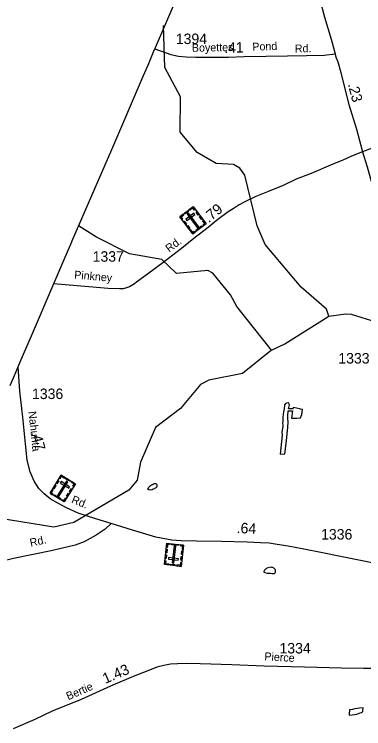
# Model space of a CAD drawing. Extents: x 2206922 to 2357709, y 510027 to 673830.
# Drawn here: x 2267252 to 2271413, y 639827 to 648337 of the extents above; entities that cross this region are included whole.
import ezdxf

# ---------------------------------------------------------------- set-up
doc = ezdxf.new("R2010")
doc.units = 0
for name, color, linetype in [('Exist Boundary Political CountyLine', 7, 'Continuous'), ('Exist Cultural Cemetery CELL', 7, 'Continuous'), ('Exist Hydrographic Creek Single Shore', 7, 'Continuous'), ('Exist Hydrographic Misc Water Feature', 7, 'Continuous'), ('Exist Road Secondary Mileage Hundredths English Label', 7, 'Continuous'), ('Exist Road Secondary Type 51 Attributed', 7, 'Continuous'), ('Exist Road Secondary Type 51 Label', 7, 'Continuous'), ('Exist Road Secondary Type 51 Number Label', 7, 'Continuous')]:
    doc.layers.add(name, color=color, linetype=linetype)

msp = doc.modelspace()

# ---------------------------------------------------------------- linework, layer by layer
at = {"layer": 'Exist Boundary Political CountyLine'}
msp.add_lwpolyline([(2269152.9, 648454.6), (2268931, 647939.2), (2268907.2, 647884), (2268848.8, 647748.1), (2268785.7, 647602.3), (2268422.7, 646750.1), (2268409.8, 646722.3), (2267934.7, 645625.9), (2267932.4, 645620.8), (2267842.8, 645413.5), (2267723.1, 645134.9), (2267698.3, 645076.7), (2267464.3, 644530.7), (2267319.5, 644192.5), (2267270.5, 644078.2), (2267249.8, 644030.1), (2267199.2, 643912.4)], dxfattribs=at)
at = {"layer": 'Exist Cultural Cemetery CELL'}
for points in [[(2269222.9, 645925.2), (2269381.6, 646045.4), (2269535.3, 645842.4), (2269376.5, 645722.2)], [(2269407.8, 646010.8), (2269398.8, 646004), (2269379.3, 646029.7), (2269347, 646005.2), (2269340.3, 646014.1), (2269381.7, 646045.4)], [(2269249, 645890.7), (2269258, 645897.5), (2269238.6, 645923.2), (2269271, 645947.7), (2269264.2, 645956.5), (2269222.9, 645925.2)], [(2269281.9, 645969.9), (2269323.2, 646001.2), (2269330.1, 645992.1), (2269288.8, 645960.8)], [(2269296.5, 645895.6), (2269307.7, 645880.7), (2269401.6, 645951.8), (2269390.3, 645966.7)], [(2269327.5, 645967.7), (2269312.6, 645956.4), (2269435, 645794.7), (2269449.9, 645806)], [(2269442.8, 645945.7), (2269416.7, 645980.2), (2269425.8, 645987.1), (2269451.9, 645952.6)], [(2269482.6, 645893.1), (2269456.4, 645927.6), (2269465.5, 645934.5), (2269491.7, 645900)], [(2269293.7, 645831.5), (2269267.6, 645866.1), (2269276.7, 645872.9), (2269302.8, 645838.4)], [(2269508.9, 645822.4), (2269501.9, 645831.5), (2269519.5, 645844.8), (2269495.1, 645877), (2269503.9, 645883.7), (2269535.3, 645842.4)], [(2269334.3, 645777.9), (2269308.2, 645812.5), (2269317.2, 645819.3), (2269343.4, 645784.8)], [(2269402.9, 645742.2), (2269395.9, 645751.4), (2269378.4, 645738.1), (2269354, 645770.3), (2269345.1, 645763.6), (2269376.5, 645722.2)], [(2269415.4, 645766), (2269483.1, 645817.2), (2269490, 645808.2), (2269422.3, 645756.9)], [(2267809.8, 642848.9), (2267979.7, 642745.1), (2267846.9, 642527.8), (2267677, 642631.7)], [(2267748.5, 642748.7), (2267771.1, 642785.7), (2267780.8, 642779.7), (2267758.2, 642742.8)], [(2267787.2, 642812), (2267796.9, 642806), (2267813.7, 642833.5), (2267848.3, 642812.3), (2267854.1, 642821.8), (2267809.8, 642848.9)], [(2267873, 642810.3), (2267917.2, 642783.2), (2267911.3, 642773.5), (2267867, 642800.5)], [(2267713.4, 642691.3), (2267736, 642728.3), (2267745.7, 642722.4), (2267723.2, 642685.4)], [(2267887.5, 642767.1), (2267871.6, 642776.8), (2267765.8, 642603.8), (2267781.8, 642594)], [(2267809.1, 642769.6), (2267799.4, 642753.6), (2267899.8, 642692.2), (2267909.6, 642708.2)], [(2267957.1, 642708.1), (2267947.4, 642714), (2267964.2, 642741.4), (2267929.6, 642762.6), (2267935.4, 642772.1), (2267979.7, 642745)], [(2267705.2, 642614.4), (2267711.2, 642624.2), (2267692.5, 642635.7), (2267713.5, 642670.2), (2267704, 642676), (2267677, 642631.7)], [(2267874.9, 642595.4), (2267897.4, 642632.4), (2267907.2, 642626.4), (2267884.6, 642589.5)], [(2267909.3, 642651.7), (2267931.8, 642688.6), (2267941.6, 642682.7), (2267919, 642645.7)], [(2267732, 642611.5), (2267804.4, 642567.2), (2267798.5, 642557.5), (2267726.1, 642601.8)], [(2267818.6, 642545.1), (2267824.6, 642554.9), (2267843.4, 642543.4), (2267864.4, 642577.9), (2267873.9, 642572.1), (2267846.9, 642527.8)], [(2269237.6, 641760.9), (2269039.9, 641783.8), (2269069.1, 642036.7), (2269266.9, 642013.9)], [(2269102, 642032.9), (2269100.7, 642021.5), (2269078.8, 642024), (2269074.2, 641983.9), (2269063.1, 641985.2), (2269069.1, 642036.7)], [(2269208.5, 642009.1), (2269124.2, 642018.8), (2269125.5, 642030.1), (2269209.8, 642020.4)], [(2269072.1, 641963.6), (2269067.1, 641920.6), (2269055.8, 641921.9), (2269060.8, 641964.9)], [(2269132.7, 641802.5), (2269151.3, 641800.4), (2269174.5, 642001.8), (2269156, 642004)], [(2269234, 642017.6), (2269232.7, 642006.2), (2269254.5, 642003.7), (2269249.9, 641963.5), (2269261, 641962.3), (2269266.9, 642013.8)], [(2269258.9, 641944.4), (2269253.9, 641901.4), (2269242.6, 641902.7), (2269247.6, 641945.7)], [(2269064.5, 641898.1), (2269059.5, 641855.1), (2269048.2, 641856.4), (2269053.2, 641899.4)], [(2269204.9, 641833.2), (2269207.1, 641851.8), (2269090.1, 641865.3), (2269088, 641846.7)], [(2269251.2, 641877.6), (2269246.2, 641834.6), (2269234.9, 641835.9), (2269239.8, 641878.9)], [(2269044.8, 641826.9), (2269056.1, 641825.5), (2269052.4, 641793.6), (2269092.7, 641788.9), (2269091.4, 641777.9), (2269039.8, 641783.8)], [(2269164.1, 641769.4), (2269112.6, 641775.4), (2269113.9, 641786.7), (2269165.4, 641780.8)], [(2269242.6, 641804), (2269231.3, 641805.3), (2269227.7, 641773.3), (2269187.4, 641777.9), (2269186.1, 641766.9), (2269237.6, 641760.9)]]:
    msp.add_lwpolyline(points, close=True, dxfattribs=at)
at = {"layer": 'Exist Hydrographic Creek Single Shore'}
for points in [[(2270996.3, 644741.8), (2271198.7, 644770.4), (2271262.6, 644765.3), (2271390.4, 644725.8), (2271492.8, 644693.3), (2271540.4, 644684.2), (2271617.5, 644681.1), (2271652, 644672), (2271823.4, 644595.9), (2272215.3, 644525.9), (2272620.3, 644666.1), (2272918.5, 644850.2), (2273324.5, 645153.5)], [(2270316.4, 644335.8), (2270474.5, 644411.3), (2270996.3, 644741.8)], [(2270316.4, 644335.8), (2269969.4, 644057.6), (2269570.4, 643977.1), (2269471.3, 643926.7), (2269232.3, 643643), (2268934.3, 643412.9), (2268755.3, 643003.2), (2268715.3, 642787.6), (2268616.3, 642668.2), (2267962.4, 642281.5), (2267721.4, 642227.4), (2267079.4, 642329), (2266796.2, 642318.3), (2266696.4, 642225.2), (2266607.4, 642050), (2266582.1, 641996), (2266542.1, 641984.6), (2266503.5, 642000.3), (2266455, 642026), (2266399.3, 642053.1)]]:
    msp.add_lwpolyline(points, dxfattribs=at)
at = {"layer": 'Exist Hydrographic Misc Water Feature'}
for points in [[(2270996.3, 644741.8), (2270970.5, 644824.3), (2270667.4, 645086.3), (2270238.4, 645593.5), (2270144.3, 645815.2), (2269997.3, 646421.7), (2269938.5, 646504.9), (2269862.4, 646545.7), (2269654.5, 646559.8), (2269428.3, 646692.3), (2269226.3, 646932.6), (2269230.4, 647355.6), (2269044.4, 647703.8), (2269029.9, 648201.8)], [(2270316.4, 644335.8), (2269903.4, 644855.8), (2269827.3, 644995.2), (2269616.3, 645251.9), (2269558.3, 645286), (2269183.5, 645247.6), (2269007.3, 645415.3), (2268623.3, 645485.4), (2268230.4, 645680.4), (2268017.3, 645816.6)], [(2270515.6, 643635.4), (2270528.3, 643682.9), (2270517.4, 643708.4), (2270491.8, 643704.8), (2270476.5, 643697.7), (2270470.6, 643677.9), (2270464.8, 643635.8), (2270459.3, 643601.8), (2270455.4, 643571.5), (2270451.9, 643539.6), (2270450.1, 643513.5), (2270448.4, 643487.8), (2270446.8, 643467.8), (2270448.6, 643441.5), (2270451.1, 643427.8), (2270437.1, 643358), (2270440.8, 643325.1), (2270418.9, 643096.9), (2270475.4, 643100.6), (2270491.8, 643255.7), (2270508.9, 643418.3), (2270511.9, 643478.4), (2270510.1, 643520.4), (2270508.3, 643580.7), (2270511.9, 643588), (2270513.7, 643613.5)], [(2270513.7, 643613.5), (2270564.8, 643613.5), (2270553.9, 643525.9), (2270617.7, 643525.9), (2270659.7, 643529.5), (2270676.1, 643571.5), (2270685.2, 643628.1), (2270661.5, 643633.6), (2270648.8, 643637.7), (2270577.6, 643651.9), (2270566.6, 643637.2), (2270515.6, 643635.4)], [(2268946, 642741.7), (2268948.3, 642737.7), (2268950.1, 642725.7), (2268949.9, 642719.6), (2268948.1, 642713.8), (2268948.3, 642709.7), (2268944.4, 642703.4), (2268938.6, 642697.4), (2268930.4, 642691.3), (2268922.6, 642685.2), (2268906.6, 642679.1), (2268892.9, 642673), (2268876.9, 642669), (2268858.4, 642670.9), (2268852.9, 642672.6), (2268844.7, 642674.6), (2268842.9, 642678.6), (2268842.7, 642682.6), (2268846.6, 642688.5), (2268848.6, 642692.7), (2268854.6, 642702.8), (2268866.2, 642716.8), (2268874.4, 642722.9), (2268884.3, 642731.1), (2268896, 642737.1), (2268907.9, 642743), (2268920.2, 642747.2), (2268929.8, 642749.4), (2268938, 642747.4), (2268941.9, 642745.5), (2268946, 642741.7)], [(2270364.4, 641703.7), (2270362.1, 641713.8), (2270358.4, 641721.6), (2270353.7, 641727.6), (2270348, 641733.3), (2270337.7, 641741.3), (2270329.9, 641745.4), (2270320.1, 641747.3), (2270310.2, 641749.1), (2270292, 641747), (2270273.7, 641744.9), (2270260, 641740.5), (2270250.2, 641732.7), (2270242.4, 641726.5), (2270232.1, 641716.3), (2270226.2, 641704.2), (2270224.7, 641700.4), (2270224.5, 641694.3), (2270226.6, 641690.4), (2270234.4, 641686.4), (2270262.3, 641680.5), (2270286.7, 641678.9), (2270302.5, 641679), (2270322.5, 641677.2), (2270336.7, 641675.4), (2270344.3, 641675.5), (2270350.6, 641677.4), (2270356.4, 641681.4), (2270360.3, 641687.7), (2270362.5, 641693.4), (2270364.4, 641703.7)], [(2271406.4, 640074.6), (2271362.3, 640069.9), (2271308.4, 640063.4), (2271278.7, 640057.4), (2271250.2, 640053.1), (2271244.2, 640052.8), (2271242.4, 640036.9), (2271240.9, 640014.8), (2271240.7, 639999), (2271243, 639988.9), (2271274.8, 639991.4), (2271302.7, 639995.7), (2271331.2, 640000), (2271352.9, 640008), (2271372.4, 640016), (2271386.7, 640020.4), (2271394.7, 640022.4), (2271402.3, 640032.6), (2271404.4, 640044.5), (2271406.4, 640074.6)]]:
    msp.add_lwpolyline(points, dxfattribs=at)
at = {"layer": 'Exist Road Secondary Type 51 Attributed'}
for points in [[(2270893.1, 648501.3), (2270946.4, 648303.5), (2271027.5, 648039.8), (2271073.1, 647866.1)], [(2268924.5, 647924), (2269116.8, 647859.8), (2269205.5, 647839.5), (2269299.3, 647831.9), (2269415.8, 647826.8), (2269580.5, 647825.5), (2269801, 647828.1), (2269988.5, 647833.2), (2270252, 647839.5), (2270505.4, 647842), (2270731, 647847.1), (2270941.3, 647850.9), (2271073.1, 647866.1)], [(2271073.1, 647866.1), (2271079.1, 647840.5), (2271085.7, 647817.9), (2271103.5, 647772.3), (2271138.9, 647645.5), (2271187.1, 647447.7), (2271235.2, 647262.6), (2271326.5, 646968.5), (2271397.3, 646699.8)], [(2271397.3, 646699.8), (2271269.5, 646646.3), (2271156.7, 646596.1), (2271046, 646551.3), (2270786.3, 646440.7), (2270607.1, 646371), (2270452.4, 646297.6), (2270268.3, 646222.4), (2270127.1, 646166.6), (2269995.9, 646103.5), (2269930.4, 646066.9), (2269858.8, 646020.1), (2269799.1, 645983.6), (2269676.1, 645890.5), (2269541.2, 645779.3), (2269410.3, 645680.2), (2269243.6, 645546.6), (2269035, 645388.7), (2268839.3, 645242.6), (2268724.5, 645159.8), (2268671.9, 645119.4), (2268623.1, 645090.5), (2268589.3, 645076.9), (2268547.1, 645066.8), (2268506.5, 645066.8), (2268369.7, 645071.9), (2268138.3, 645090.5), (2267719.4, 645126.4)], [(2271596.4, 646774.1), (2271397.3, 646699.8)], [(2271397.3, 646699.8), (2271416.1, 646645.3), (2271455.7, 646518.4), (2271503.8, 646348.6), (2271531.7, 646224.3), (2271541.9, 646166), (2271552, 646117.8), (2271562.1, 646006.2), (2271572.3, 645895.9), (2271574.8, 645670.3), (2271577.3, 645376.1), (2271595.1, 645056.7), (2271617.9, 644744.8), (2271630.5, 644382.2), (2271650.8, 643974), (2271668.6, 643716.6), (2271681.2, 643392), (2271678.7, 643242.4), (2271683.8, 643054.8), (2271688.8, 642720.1), (2271701.5, 642377.8), (2271716.7, 642164.8), (2271731.9, 641893.5), (2271748.6, 641753.1)], [(2268407.1, 642272), (2268221.3, 642326.1), (2268011.8, 642393.7), (2267873.3, 642459.7), (2267768.5, 642512.1), (2267680.7, 642564.5), (2267606.3, 642623.6), (2267545.5, 642689.6), (2267489.8, 642775.8), (2267440.8, 642887.3), (2267405.3, 643026), (2267383.3, 643220.3), (2267354.6, 643539.8), (2267319.2, 643845.8), (2267295.9, 644137.4)], [(2268407.1, 642272), (2268335.1, 642204.1), (2268226.1, 642133.1), (2268084.2, 642054.5), (2267977.8, 642011.4), (2267691.4, 641945.5), (2267242.9, 641854.2), (2266814.7, 641752.8), (2266708.2, 641714.7), (2266452.3, 641605.7), (2266277.5, 641529.6), (2266184.7, 641483.3), (2266138.3, 641449)], [(2271748.6, 641753.1), (2271645.5, 641771.7), (2271454.6, 641813.9), (2271138.7, 641876.5), (2270924.2, 641922.1), (2270680.9, 641969.4), (2270512, 642001.6), (2270381.9, 642021.9), (2270289, 642035.4), (2270182.6, 642042.1), (2270027.2, 642048.9), (2269718, 642057.3), (2269420.7, 642062.4), (2269238.2, 642064.1), (2269128.4, 642074.3), (2269062.5, 642082.7), (2268939.2, 642108.1), (2268660.5, 642192.6), (2268407.1, 642272)], [(2271572.6, 640545.5), (2271410.4, 640543), (2271146.9, 640548), (2270708.5, 640560.7), (2270229.6, 640570.9), (2269844.4, 640586.1), (2269466.8, 640598.8), (2269307.2, 640603.8), (2269195.7, 640601.3), (2269112.1, 640593.7), (2269033.5, 640581), (2268949.9, 640560.7), (2268843.5, 640517.6), (2268668.6, 640449.1), (2268399, 640333.3), (2268048.7, 640176.1), (2267704.1, 640034.9), (2267495.4, 639938.2), (2267236.9, 639826.7)]]:
    msp.add_lwpolyline(points, dxfattribs=at)

# ---------------------------------------------------------------- texts
at = {"layer": 'Exist Road Secondary Mileage Hundredths English Label'}
for s, rotation, p in [('.41', 1.54918, (2269752.9, 647876)), ('.23', 284.58011, (2271223.4, 647503.6)), ('.79', 39.49912, (2269566.4, 645848.5)), ('.47', 284.356, (2267447.2, 643355)), ('.64', 357.50881, (2269898.4, 642157.6)), ('1.43', 23.24645, (2268335, 640359.4))]:
    msp.add_text(s, height=125, rotation=rotation, dxfattribs=at).set_placement(p)
at = {"layer": 'Exist Road Secondary Type 51 Label'}
for s, rotation, p in [('Boyettes', 1.06172, (2269368, 647890.1)), ('Pond', 1.83245, (2270088.4, 647903)), ('Rd.', 1.6131, (2270593.9, 647880.7)), ('Rd.', 37.12411, (2269096.8, 645497.2)), ('Pinkney', 355.13119, (2267962.3, 645188.9)), ('Nahunta', 276.05391, (2267419, 643604.1)), ('Rd.', 338.43357, (2267924.1, 642520.1)), ('Rd.', 12.53294, (2267447.4, 641993.7)), ('Pierce', 356.68586, (2270228.4, 640642.4)), ('Bertie', 23.51685, (2267894.1, 640165))]:
    msp.add_text(s, height=95, rotation=rotation, dxfattribs=at).set_placement(p)
at = {"layer": 'Exist Road Secondary Type 51 Number Label'}
for s, p in [('1394', (2269175.2, 647982.3)), ('1337', (2268185, 645389.6)), ('1333', (2271111.2, 644176.9)), ('1336', (2267462.8, 643753.6)), ('1336', (2270905.9, 642080.1)), ('1334', (2270410.1, 640722.9))]:
    msp.add_text(s, height=125, dxfattribs=at).set_placement(p)

doc.saveas('drawing.dxf')
